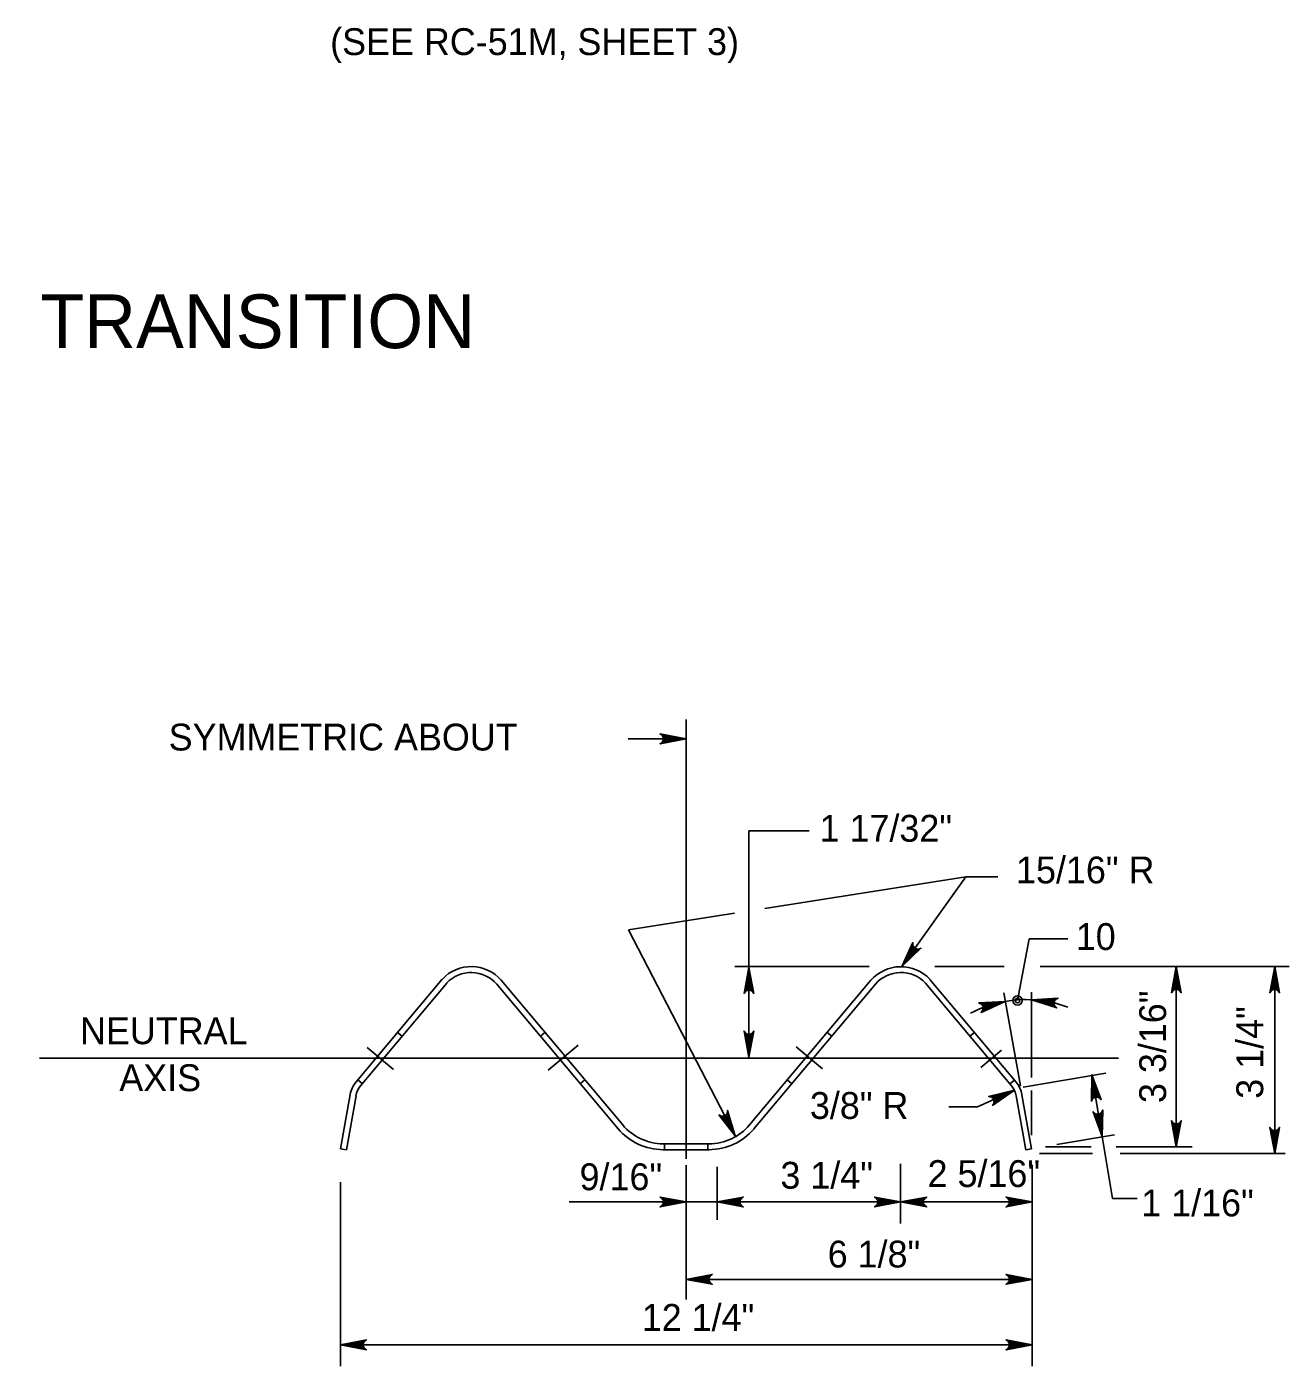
# Model space of a CAD drawing. Extents: x 632007860 to 635435983, y 295418622 to 297794622.
# Drawn here: x 633141977 to 633285335, y 296877197 to 297029303 of the extents above; entities that cross this region are included whole.
import ezdxf

# ---------------------------------------------------------------- set-up
doc = ezdxf.new("R2010")
doc.units = 0
for name, color, linetype in [('8', 7, 'Continuous'), ('S-DETL-DIMS', 7, 'Continuous'), ('S-DETL-T120', 7, 'Continuous'), ('S-DETL-T240', 7, 'Continuous'), ('S-MISC-CNTR-WT01', 7, 'Continuous'), ('S-STEL', 7, 'Continuous')]:
    doc.layers.add(name, color=color, linetype=linetype)

msp = doc.modelspace()

# ---------------------------------------------------------------- linework, layer by layer
at = {"layer": '8'}
for p, q in [((633216853, 296900731), (633216853, 296950635)), ((633265943, 296912189), (633143417, 296912189))]:
    msp.add_line(p, q, dxfattribs=at)
at = {"layer": 'S-DETL-DIMS'}
for p, q in [((633216853, 296948441), (633210260, 296948441)), ((633223983, 296922646), (633223983, 296937985)), ((633223983, 296937985), (633230814, 296937985)), ((633248624, 296932772), (633225786, 296929177)), ((633241336, 296922570), (633248624, 296932772)), ((633248624, 296932772), (633252239, 296932772)), ((633222332, 296928633), (633210314, 296926742)), ((633222434, 296903359), (633210314, 296926742)), ((633255803, 296925716), (633254482, 296918729)), ((633255803, 296925716), (633260182, 296925716)), ((633222385, 296922574), (633237633, 296922574)), ((633223983, 296912293), (633223983, 296922493)), ((633245079, 296922574), (633252968, 296922574)), ((633257046, 296922574), (633285335, 296922574)), ((633272512, 296902114), (633272512, 296922574)), ((633283688, 296901362), (633283688, 296922574)), ((633252937, 296919579), (633254805, 296909049)), ((633256075, 296909971), (633256075, 296919677)), ((633264495, 296910470), (633255113, 296908894)), ((633262925, 296910289), (633264105, 296903272)), ((633254128, 296908532), (633249946, 296906657)), ((633256075, 296903453), (633256075, 296908525)), ((633246675, 296906657), (633249946, 296906657)), ((633265511, 296903482), (633258930, 296902375)), ((633264105, 296903272), (633265286, 296896255)), ((633257666, 296902114), (633262864, 296902114)), ((633265691, 296902114), (633274323, 296902114)), ((633216853, 296884773), (633216853, 296900020)), ((633241212, 296900176), (633241209, 296893387)), ((633256147, 296877197), (633256147, 296900056)), ((633256966, 296901362), (633263013, 296901362)), ((633266138, 296901362), (633284889, 296901362)), ((633220375, 296893827), (633220375, 296899834)), ((633177585, 296877197), (633177585, 296898097)), ((633220375, 296895847), (633203569, 296895847)), ((633241164, 296895847), (633220375, 296895847)), ((633256147, 296895847), (633241211, 296895847)), ((633265286, 296896255), (633268073, 296896255)), ((633256147, 296887059), (633216853, 296887059)), ((633256147, 296879622), (633177585, 296879622))]:
    msp.add_line(p, q, dxfattribs=at)
for points in [[(633216853, 296948441), (633213894, 296947886), (633214008, 296947965), (633214122, 296948044), (633214180, 296948144), (633214239, 296948243), (633214256, 296948342), (633214273, 296948441), (633214256, 296948540), (633214239, 296948640), (633214180, 296948739), (633214122, 296948838), (633214008, 296948917), (633213894, 296948996), (633216853, 296948441), (633214008, 296948917), (633214122, 296948838), (633216853, 296948441), (633214180, 296948739), (633214239, 296948640), (633216853, 296948441), (633214256, 296948540), (633214273, 296948441), (633216853, 296948441), (633214256, 296948342), (633214239, 296948243), (633216853, 296948441), (633214180, 296948144), (633214122, 296948044), (633216853, 296948441), (633214008, 296947965)], [(633241336, 296922570), (633242605, 296925300), (633242603, 296925161), (633242601, 296925023), (633242648, 296924917), (633242694, 296924812), (633242765, 296924740), (633242836, 296924669), (633242926, 296924625), (633243017, 296924581), (633243132, 296924571), (633243247, 296924561), (633243377, 296924608), (633243508, 296924655), (633241336, 296922570), (633243377, 296924608), (633243247, 296924561), (633241336, 296922570), (633243132, 296924571), (633243017, 296924581), (633241336, 296922570), (633242926, 296924625), (633242836, 296924669), (633241336, 296922570), (633242765, 296924740), (633242694, 296924812), (633241336, 296922570), (633242648, 296924917), (633242601, 296925023), (633241336, 296922570), (633242603, 296925161)], [(633223983, 296922493), (633224538, 296919534), (633224459, 296919648), (633224380, 296919762), (633224280, 296919820), (633224181, 296919879), (633224082, 296919896), (633223983, 296919913), (633223883, 296919896), (633223784, 296919879), (633223685, 296919820), (633223586, 296919762), (633223507, 296919648), (633223428, 296919534), (633223983, 296922493), (633223507, 296919648), (633223586, 296919762), (633223983, 296922493), (633223685, 296919820), (633223784, 296919879), (633223983, 296922493), (633223883, 296919896), (633223983, 296919913), (633223983, 296922493), (633224082, 296919896), (633224181, 296919879), (633223983, 296922493), (633224280, 296919820), (633224380, 296919762), (633223983, 296922493), (633224459, 296919648)], [(633272512, 296922574), (633273067, 296919615), (633272988, 296919729), (633272909, 296919843), (633272810, 296919902), (633272711, 296919961), (633272612, 296919978), (633272512, 296919995), (633272413, 296919978), (633272314, 296919961), (633272215, 296919902), (633272116, 296919843), (633272037, 296919729), (633271958, 296919615), (633272512, 296922574), (633272037, 296919729), (633272116, 296919843), (633272512, 296922574), (633272215, 296919902), (633272314, 296919961), (633272512, 296922574), (633272413, 296919978), (633272512, 296919995), (633272512, 296922574), (633272612, 296919978), (633272711, 296919961), (633272512, 296922574), (633272810, 296919902), (633272909, 296919843), (633272512, 296922574), (633272988, 296919729)], [(633283688, 296922574), (633284242, 296919615), (633284163, 296919729), (633284084, 296919843), (633283985, 296919902), (633283886, 296919961), (633283787, 296919978), (633283688, 296919995), (633283588, 296919978), (633283489, 296919961), (633283390, 296919902), (633283291, 296919843), (633283212, 296919729), (633283133, 296919615), (633283688, 296922574), (633283212, 296919729), (633283291, 296919843), (633283688, 296922574), (633283390, 296919902), (633283489, 296919961), (633283688, 296922574), (633283588, 296919978), (633283688, 296919995), (633283688, 296922574), (633283787, 296919978), (633283886, 296919961), (633283688, 296922574), (633283985, 296919902), (633284084, 296919843), (633283688, 296922574), (633284163, 296919729)], [(633283353, 296919909), (633283546, 296920008), (633283688, 296922574), (633283353, 296919909), (633283236, 296919773), (633283688, 296922574), (633283815, 296920011), (633284006, 296919917), (633283688, 296922574), (633284133, 296919773), (633284006, 296919917)], [(633253080, 296918622), (633250340, 296917374), (633250432, 296917478), (633250524, 296917582), (633250557, 296917693), (633250590, 296917803), (633250583, 296917904), (633250576, 296918004), (633250535, 296918096), (633250495, 296918189), (633250414, 296918271), (633250333, 296918353), (633250204, 296918402), (633250074, 296918452), (633253080, 296918622), (633250204, 296918402), (633250333, 296918353), (633253080, 296918622), (633250414, 296918271), (633250495, 296918189), (633253080, 296918622), (633250535, 296918096), (633250576, 296918004), (633253080, 296918622), (633250583, 296917904), (633250590, 296917803), (633253080, 296918622), (633250557, 296917693), (633250524, 296917582), (633253080, 296918622), (633250432, 296917478)], [(633256075, 296918815), (633259081, 296918988), (633258958, 296918924), (633258835, 296918860), (633258764, 296918769), (633258693, 296918678), (633258663, 296918582), (633258634, 296918486), (633258638, 296918385), (633258642, 296918285), (633258688, 296918179), (633258733, 296918073), (633258836, 296917980), (633258939, 296917887), (633256075, 296918815), (633258836, 296917980), (633258733, 296918073), (633256075, 296918815), (633258688, 296918179), (633258642, 296918285), (633256075, 296918815), (633258638, 296918385), (633258634, 296918486), (633256075, 296918815), (633258663, 296918582), (633258693, 296918678), (633256075, 296918815), (633258764, 296918769), (633258835, 296918860), (633256075, 296918815), (633258958, 296918924)], [(633223983, 296912293), (633223428, 296915253), (633223507, 296915139), (633223586, 296915025), (633223685, 296914966), (633223784, 296914907), (633223883, 296914890), (633223983, 296914873), (633224082, 296914890), (633224181, 296914907), (633224280, 296914966), (633224380, 296915025), (633224459, 296915139), (633224538, 296915253), (633223983, 296912293), (633224459, 296915139), (633224380, 296915025), (633223983, 296912293), (633224280, 296914966), (633224181, 296914907), (633223983, 296912293), (633224082, 296914890), (633223983, 296914873), (633223983, 296912293), (633223883, 296914890), (633223784, 296914907), (633223983, 296912293), (633223685, 296914966), (633223586, 296915025), (633223983, 296912293), (633223507, 296915139)], [(633262925, 296910289), (633263963, 296907463), (633263866, 296907562), (633263770, 296907662), (633263662, 296907703), (633263554, 296907745), (633263454, 296907745), (633263353, 296907745), (633263258, 296907712), (633263163, 296907679), (633263075, 296907604), (633262987, 296907530), (633262928, 296907404), (633262869, 296907279), (633262925, 296910289), (633262928, 296907404), (633262987, 296907530), (633262925, 296910289), (633263075, 296907604), (633263163, 296907679), (633262925, 296910289), (633263258, 296907712), (633263353, 296907745), (633262925, 296910289), (633263454, 296907745), (633263554, 296907745), (633262925, 296910289), (633263662, 296907703), (633263770, 296907662), (633262925, 296910289), (633263866, 296907562)], [(633254128, 296908532), (633251655, 296906815), (633251727, 296906934), (633251798, 296907053), (633251811, 296907167), (633251824, 296907282), (633251799, 296907380), (633251774, 296907477), (633251718, 296907561), (633251662, 296907644), (633251568, 296907711), (633251474, 296907777), (633251337, 296907803), (633251201, 296907828), (633254128, 296908532), (633251337, 296907803), (633251474, 296907777), (633254128, 296908532), (633251568, 296907711), (633251662, 296907644), (633254128, 296908532), (633251718, 296907561), (633251774, 296907477), (633254128, 296908532), (633251799, 296907380), (633251824, 296907282), (633254128, 296908532), (633251811, 296907167), (633251798, 296907053), (633254128, 296908532), (633251727, 296906934)], [(633222434, 296903359), (633220579, 296905731), (633220702, 296905666), (633220825, 296905601), (633220940, 296905594), (633221055, 296905588), (633221151, 296905618), (633221247, 296905649), (633221327, 296905710), (633221407, 296905771), (633221468, 296905868), (633221529, 296905966), (633221547, 296906104), (633221565, 296906241), (633222434, 296903359), (633221547, 296906104), (633221529, 296905966), (633222434, 296903359), (633221468, 296905868), (633221407, 296905771), (633222434, 296903359), (633221327, 296905710), (633221247, 296905649), (633222434, 296903359), (633221151, 296905618), (633221055, 296905588), (633222434, 296903359), (633220940, 296905594), (633220825, 296905601), (633222434, 296903359), (633220702, 296905666)], [(633264105, 296903272), (633263067, 296906098), (633263164, 296905999), (633263261, 296905900), (633263369, 296905858), (633263476, 296905817), (633263577, 296905816), (633263678, 296905816), (633263773, 296905849), (633263868, 296905882), (633263956, 296905957), (633264044, 296906031), (633264103, 296906157), (633264162, 296906282), (633264105, 296903272), (633264103, 296906157), (633264044, 296906031), (633264105, 296903272), (633263956, 296905957), (633263868, 296905882), (633264105, 296903272), (633263773, 296905849), (633263678, 296905816), (633264105, 296903272), (633263577, 296905816), (633263476, 296905817), (633264105, 296903272), (633263369, 296905858), (633263261, 296905900), (633264105, 296903272), (633263164, 296905999)], [(633272512, 296902114), (633271958, 296905073), (633272037, 296904959), (633272116, 296904845), (633272215, 296904786), (633272314, 296904727), (633272413, 296904710), (633272512, 296904693), (633272612, 296904710), (633272711, 296904727), (633272810, 296904786), (633272909, 296904845), (633272988, 296904959), (633273067, 296905073), (633272512, 296902114), (633272988, 296904959), (633272909, 296904845), (633272512, 296902114), (633272810, 296904786), (633272711, 296904727), (633272512, 296902114), (633272612, 296904710), (633272512, 296904693), (633272512, 296902114), (633272413, 296904710), (633272314, 296904727), (633272512, 296902114), (633272215, 296904786), (633272116, 296904845), (633272512, 296902114), (633272037, 296904959)], [(633283688, 296901362), (633283133, 296904322), (633283212, 296904208), (633283291, 296904094), (633283390, 296904035), (633283489, 296903976), (633283588, 296903959), (633283688, 296903942), (633283787, 296903959), (633283886, 296903976), (633283985, 296904035), (633284084, 296904094), (633284163, 296904208), (633284242, 296904322), (633283688, 296901362), (633284163, 296904208), (633284084, 296904094), (633283688, 296901362), (633283985, 296904035), (633283886, 296903976), (633283688, 296901362), (633283787, 296903959), (633283688, 296903942), (633283688, 296901362), (633283588, 296903959), (633283489, 296903976), (633283688, 296901362), (633283390, 296904035), (633283291, 296904094), (633283688, 296901362), (633283212, 296904208)], [(633216853, 296895847), (633213894, 296895293), (633214008, 296895372), (633214122, 296895451), (633214180, 296895550), (633214239, 296895649), (633214256, 296895748), (633214273, 296895847), (633214256, 296895947), (633214239, 296896046), (633214180, 296896145), (633214122, 296896244), (633214008, 296896323), (633213894, 296896402), (633216853, 296895847), (633214008, 296896323), (633214122, 296896244), (633216853, 296895847), (633214180, 296896145), (633214239, 296896046), (633216853, 296895847), (633214256, 296895947), (633214273, 296895847), (633216853, 296895847), (633214256, 296895748), (633214239, 296895649), (633216853, 296895847), (633214180, 296895550), (633214122, 296895451), (633216853, 296895847), (633214008, 296895372)], [(633220375, 296895847), (633223334, 296896402), (633223220, 296896323), (633223106, 296896244), (633223047, 296896145), (633222988, 296896046), (633222971, 296895947), (633222954, 296895847), (633222971, 296895748), (633222988, 296895649), (633223047, 296895550), (633223106, 296895451), (633223220, 296895372), (633223334, 296895293), (633220375, 296895847), (633223220, 296895372), (633223106, 296895451), (633220375, 296895847), (633223047, 296895550), (633222988, 296895649), (633220375, 296895847), (633222971, 296895748), (633222954, 296895847), (633220375, 296895847), (633222971, 296895947), (633222988, 296896046), (633220375, 296895847), (633223047, 296896145), (633223106, 296896244), (633220375, 296895847), (633223220, 296896323)], [(633241210, 296895847), (633238251, 296896402), (633238365, 296896323), (633238479, 296896244), (633238538, 296896145), (633238597, 296896046), (633238614, 296895947), (633238631, 296895847), (633238614, 296895748), (633238597, 296895649), (633238538, 296895550), (633238479, 296895451), (633238365, 296895372), (633238251, 296895293), (633241210, 296895847), (633238365, 296895372), (633238479, 296895451), (633241210, 296895847), (633238538, 296895550), (633238597, 296895649), (633241210, 296895847), (633238614, 296895748), (633238631, 296895847), (633241210, 296895847), (633238614, 296895947), (633238597, 296896046), (633241210, 296895847), (633238538, 296896145), (633238479, 296896244), (633241210, 296895847), (633238365, 296896323)], [(633241210, 296895847), (633244170, 296896402), (633244056, 296896323), (633243942, 296896244), (633243883, 296896145), (633243824, 296896046), (633243807, 296895947), (633243790, 296895847), (633243807, 296895748), (633243824, 296895649), (633243883, 296895550), (633243942, 296895451), (633244056, 296895372), (633244170, 296895293), (633241210, 296895847), (633244056, 296895372), (633243942, 296895451), (633241210, 296895847), (633243883, 296895550), (633243824, 296895649), (633241210, 296895847), (633243807, 296895748), (633243790, 296895847), (633241210, 296895847), (633243807, 296895947), (633243824, 296896046), (633241210, 296895847), (633243883, 296896145), (633243942, 296896244), (633241210, 296895847), (633244056, 296896323)], [(633256147, 296895847), (633253188, 296895293), (633253302, 296895372), (633253416, 296895451), (633253474, 296895550), (633253533, 296895649), (633253550, 296895748), (633253567, 296895847), (633253550, 296895947), (633253533, 296896046), (633253474, 296896145), (633253416, 296896244), (633253302, 296896323), (633253188, 296896402), (633256147, 296895847), (633253302, 296896323), (633253416, 296896244), (633256147, 296895847), (633253474, 296896145), (633253533, 296896046), (633256147, 296895847), (633253550, 296895947), (633253567, 296895847), (633256147, 296895847), (633253550, 296895748), (633253533, 296895649), (633256147, 296895847), (633253474, 296895550), (633253416, 296895451), (633256147, 296895847), (633253302, 296895372)], [(633216853, 296887059), (633219812, 296887614), (633219698, 296887535), (633219584, 296887456), (633219525, 296887356), (633219467, 296887257), (633219450, 296887158), (633219433, 296887059), (633219450, 296886960), (633219467, 296886860), (633219525, 296886761), (633219584, 296886662), (633219698, 296886583), (633219812, 296886504), (633216853, 296887059), (633219698, 296886583), (633219584, 296886662), (633216853, 296887059), (633219525, 296886761), (633219467, 296886860), (633216853, 296887059), (633219450, 296886960), (633219433, 296887059), (633216853, 296887059), (633219450, 296887158), (633219467, 296887257), (633216853, 296887059), (633219525, 296887356), (633219584, 296887456), (633216853, 296887059), (633219698, 296887535)], [(633256147, 296887059), (633253188, 296886504), (633253302, 296886583), (633253416, 296886662), (633253474, 296886761), (633253533, 296886860), (633253550, 296886960), (633253567, 296887059), (633253550, 296887158), (633253533, 296887257), (633253474, 296887356), (633253416, 296887456), (633253302, 296887535), (633253188, 296887614), (633256147, 296887059), (633253302, 296887535), (633253416, 296887456), (633256147, 296887059), (633253474, 296887356), (633253533, 296887257), (633256147, 296887059), (633253550, 296887158), (633253567, 296887059), (633256147, 296887059), (633253550, 296886960), (633253533, 296886860), (633256147, 296887059), (633253474, 296886761), (633253416, 296886662), (633256147, 296887059), (633253302, 296886583)], [(633177585, 296879622), (633180545, 296880177), (633180431, 296880098), (633180317, 296880019), (633180258, 296879919), (633180199, 296879820), (633180182, 296879721), (633180165, 296879622), (633180182, 296879523), (633180199, 296879423), (633180258, 296879324), (633180317, 296879225), (633180431, 296879146), (633180545, 296879067), (633177585, 296879622), (633180431, 296879146), (633180317, 296879225), (633177585, 296879622), (633180258, 296879324), (633180199, 296879423), (633177585, 296879622), (633180182, 296879523), (633180165, 296879622), (633177585, 296879622), (633180182, 296879721), (633180199, 296879820), (633177585, 296879622), (633180258, 296879919), (633180317, 296880019), (633177585, 296879622), (633180431, 296880098)], [(633256147, 296879622), (633253188, 296879067), (633253302, 296879146), (633253416, 296879225), (633253474, 296879324), (633253533, 296879423), (633253550, 296879523), (633253567, 296879622), (633253550, 296879721), (633253533, 296879820), (633253474, 296879919), (633253416, 296880019), (633253302, 296880098), (633253188, 296880177), (633256147, 296879622), (633253302, 296880098), (633253416, 296880019), (633256147, 296879622), (633253474, 296879919), (633253533, 296879820), (633256147, 296879622), (633253550, 296879721), (633253567, 296879622), (633256147, 296879622), (633253550, 296879523), (633253533, 296879423), (633256147, 296879622), (633253474, 296879324), (633253416, 296879225), (633256147, 296879622), (633253302, 296879146)]]:
    msp.add_lwpolyline(points, dxfattribs=at)
for radius in [529, 265]:
    msp.add_circle((633254482, 296918729), radius, dxfattribs=at)
for start_param, end_param in [(6.2765667, 6.5534881), (5.7994682, 6.3098515)]:
    msp.add_ellipse((633256055, 296902037), major_axis=(-3072, 16569), ratio=0.8900139, start_param=start_param, end_param=end_param, dxfattribs=at)
at = {"layer": 'S-MISC-CNTR-WT01'}
for p, q in [((633201167, 296910801), (633204581, 296913666)), ((633183624, 296910898), (633180639, 296913405)), ((633232320, 296910960), (633229350, 296913452)), ((633250326, 296911110), (633252674, 296913081))]:
    msp.add_line(p, q, dxfattribs=at)
at = {"layer": 'S-STEL'}
for p, q in [((633179387, 296909507), (633189163, 296921154)), ((633189665, 296920690), (633179882, 296909037)), ((633209143, 296904164), (633195350, 296920580)), ((633195857, 296921021), (633209645, 296904598)), ((633224043, 296904598), (633237836, 296921021)), ((633238343, 296920580), (633224557, 296904164)), ((633253812, 296909036), (633244035, 296920690)), ((633254320, 296909462), (633244543, 296921116)), ((633184611, 296914669), (633184087, 296915109)), ((633200275, 296914649), (633200813, 296915101)), ((633233385, 296914664), (633232870, 296915094)), ((633249079, 296914661), (633249595, 296915093)), ((633180088, 296909271), (633179563, 296909711)), ((633204829, 296909275), (633205336, 296909702)), ((633228856, 296909269), (633228342, 296909701)), ((633253607, 296909266), (633254122, 296909698)), ((633177620, 296901896), (633178713, 296908064)), ((633179369, 296907906), (633178280, 296901785)), ((633255420, 296901785), (633254331, 296907906)), ((633256073, 296901896), (633254983, 296908022)), ((633178280, 296901785), (633177620, 296901896)), ((633214236, 296902452), (633216853, 296902452)), ((633216853, 296901785), (633214236, 296901785)), ((633214407, 296901787), (633214407, 296902449)), ((633216853, 296902452), (633219457, 296902452)), ((633219457, 296901785), (633216853, 296901785)), ((633219299, 296901787), (633219299, 296902449)), ((633256073, 296901896), (633255420, 296901785))]:
    msp.add_line(p, q, dxfattribs=at)
for centre, radius, start, end in [((633192447, 296918064), 4512, 40.96064, 136.62924), ((633192447, 296918064), 3843, 40.96064, 136.62924), ((633241246, 296918064), 4506, 43.37076, 139.03936), ((633241246, 296918064), 3843, 43.37076, 139.03936), ((633181731, 296907533), 3068, 140.00001, 169.97015), ((633251969, 296907494), 3061, 10.05048, 40.01415), ((633181724, 296907494), 2399, 140.00873, 169.96728), ((633251969, 296907494), 2399, 10.05048, 40.01415), ((633214237, 296908451), 5996, 220.01267, 270), ((633219456, 296908451), 5996, 270, 319.98733), ((633214237, 296908451), 6665, 220.01267, 270), ((633219456, 296908451), 6665, 270, 319.98733)]:
    msp.add_arc(centre, radius, start, end, dxfattribs=at)

# ---------------------------------------------------------------- texts
at = {"layer": 'S-DETL-T120'}
for s, height, p in [('(SEE RC-51M, SHEET 3)', 3048.01, (633176428, 297026093)), ('SYMMETRIC ABOUT  ', 3048.01, (633158090, 296947118)), ('1 17/32"', 3048, (633232003, 296936760)), ('15/16" R', 3048, (633254314, 296932028)), ('10', 3048, (633261099, 296924463)), ('NEUTRAL', 3048, (633148019, 296913768)), ('AXIS', 3048, (633152483, 296908434)), ('3/8" R', 3048, (633230906, 296905280)), ('9/16"', 3048, (633204751, 296897186)), ('3 1/4"', 3048, (633227559, 296897357)), ('2 5/16"', 3048, (633244270, 296897547)), ('1 1/16"', 3048, (633268534, 296894212)), ('6 1/8"', 3048, (633232926, 296888408)), ('12 1/4"', 3048, (633211813, 296881214))]:
    msp.add_text(s, height=height, dxfattribs=at).set_placement(p)
for s, p in [('3 3/16"', (633271353, 296907080)), ('3 1/4"', (633282381, 296907562))]:
    msp.add_text(s, height=3048, rotation=90, dxfattribs=at).set_placement(p)
at = {"layer": 'S-DETL-T240'}
msp.add_text('ASYMMETRIC W-BEAM TO THRIE-BEAM TRANSITION', height=6096, dxfattribs=at).set_placement((632985005, 296992809))

doc.saveas('drawing.dxf')
